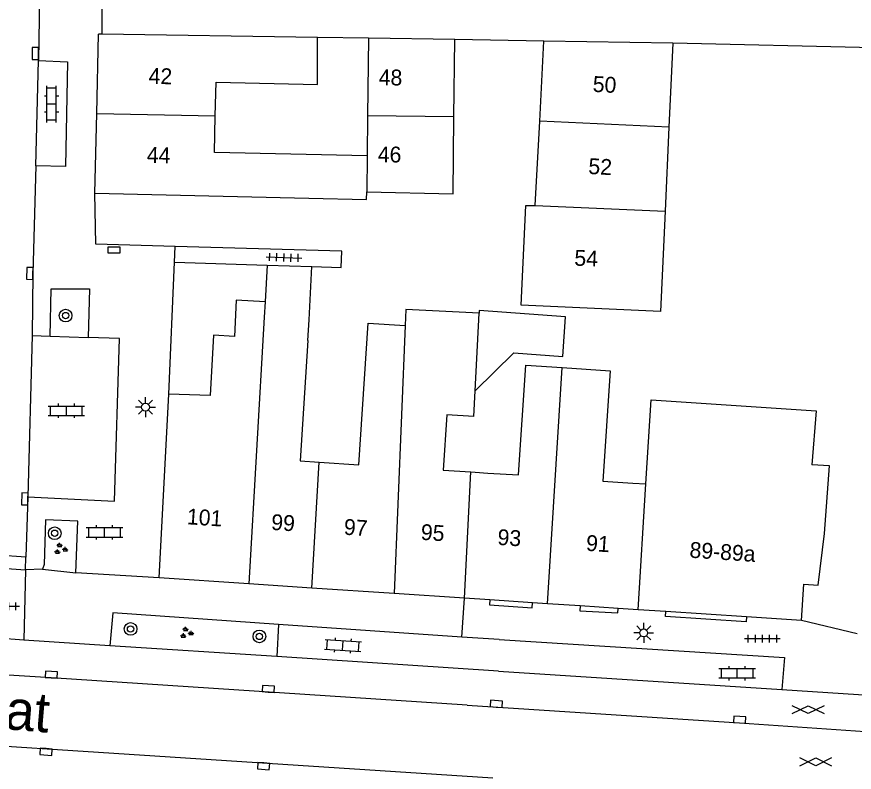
# Model space of a CAD drawing. Extents: x 132994 to 136000, y 393499 to 395512.
# Drawn here: x 133603.2 to 133656, y 395391.3 to 395439 of the extents above; entities that cross this region are included whole.
import ezdxf

# ---------------------------------------------------------------- set-up
doc = ezdxf.new("R2010")
doc.units = 0
for name, color, linetype in [('gg-afsc-erfafscheiding', 7, 'Continuous'), ('gg-afsc-hekwerk', 7, 'Continuous'), ('gg-afsc-muur', 7, 'Continuous'), ('gg-anno-huisnummerreeks BGT', 7, 'Continuous'), ('gg-anno-openbare ruimte label', 7, 'Continuous'), ('gg-bbg-gedigitaliseerde bebouwing', 7, 'Continuous'), ('gg-bbg-hoofdgebouw', 7, 'Continuous'), ('gg-bbg-luifel en loopbrug', 7, 'Continuous'), ('gg-bbg-tussenscheiding', 7, 'Continuous'), ('gg-knt-verharding', 7, 'Continuous'), ('gg-knt-verharding nz', 7, 'Continuous'), ('gt-grn-weggrens', 7, 'Continuous'), ('gt-symb-boom', 7, 'Continuous'), ('gt-symb-gesloten verharding', 7, 'Continuous'), ('gt-symb-groenvak', 7, 'Continuous'), ('gt-symb-klinker verharding', 7, 'Continuous'), ('gt-symb-kolk', 7, 'Continuous'), ('gt-symb-kolk center center', 7, 'Continuous'), ('gt-symb-lichtmast', 7, 'Continuous'), ('gt-symb-tegel verharding', 7, 'Continuous')]:
    doc.layers.add(name, color=color, linetype=linetype)

# ---------------------------------------------------------------- blocks, each defined once
blk = doc.blocks.new('gt0-LMAST')
at = {"layer": 'gt-symb-lichtmast'}
for p, q in [((-0.005, 0.246), (-0.005, 0.621)), ((-0.182, 0.173), (-0.447, 0.438)), ((0.172, 0.173), (0.437, 0.438)), ((-0.255, -0.004), (-0.63, -0.004)), ((-0.182, -0.181), (-0.447, -0.446)), ((-0.005, -0.254), (-0.005, -0.629)), ((0.437, -0.446), (0.172, -0.181)), ((0.245, -0.004), (0.62, -0.004))]:
    blk.add_line(p, q, dxfattribs=at)
blk.add_circle((-0.005, -0.004), 0.25, dxfattribs=at)
blk = doc.blocks.new('gt0-TEG1')
at = {"layer": 'gt-symb-tegel verharding'}
for p, q in [((-1.125, 0), (1.125, 0)), ((-0.9, -0.25), (-0.9, 0.25)), ((-0.45, -0.25), (-0.45, 0.25)), ((0, -0.25), (0, 0.25)), ((0.45, -0.25), (0.45, 0.25)), ((0.9, -0.25), (0.9, 0.25))]:
    blk.add_line(p, q, dxfattribs=at)
blk = doc.blocks.new('gt0-GESVH1')
at = {"layer": 'gt-symb-gesloten verharding'}
for p, q in [((-0.992, -0.261), (0.008, 0.239)), ((0.008, -0.261), (-0.992, 0.239)), ((0.008, 0.239), (1.008, -0.261)), ((1.008, 0.239), (0.008, -0.261))]:
    blk.add_line(p, q, dxfattribs=at)
blk = doc.blocks.new('gt0-KOLK')
at = {"layer": 'gt-symb-kolk'}
blk.add_lwpolyline([(0, 0), (0.375, 0), (0.375, 0.4), (-0.375, 0.4), (-0.375, 0), (0, 0)], dxfattribs=at)
blk = doc.blocks.new('gt0-KL1')
at = {"layer": 'gt-symb-klinker verharding'}
for p, q in [((-1.15, 0.3), (1.15, 0.3)), ((-1, -0.3), (-1, 0.3)), ((-0.5, 0.3), (-0.5, 0.45)), ((0, -0.3), (0, 0.3)), ((0.5, 0.3), (0.5, 0.45)), ((1, -0.3), (1, 0.3)), ((-1.15, -0.3), (1.15, -0.3)), ((-0.5, -0.45), (-0.5, -0.3)), ((0.5, -0.45), (0.5, -0.3))]:
    blk.add_line(p, q, dxfattribs=at)
blk = doc.blocks.new('gt0-BOOM')
at = {"layer": 'gt-symb-boom'}
for radius in [0.4, 0.2]:
    blk.add_circle((0, 0), radius, dxfattribs=at)
blk = doc.blocks.new('gt0-KOLKCC')
at = {"layer": 'gt-symb-kolk center center'}
blk.add_lwpolyline([(-0.375, 0.2), (0.375, 0.2), (0.375, -0.2), (-0.375, -0.2)], close=True, dxfattribs=at)
blk = doc.blocks.new('gt0-GRVAK')
at = {"layer": 'gt-symb-groenvak'}
for p, q in [((-0.11, 0.189), (-0.228, 0.24)), ((-0.182, 0.153), (0.088, 0.153)), ((-0.091, 0.211), (-0.156, 0.322)), ((-0.047, 0.214), (-0.047, 0.393)), ((-0.004, 0.211), (0.061, 0.322)), ((0.015, 0.189), (0.133, 0.24)), ((0.262, -0.052), (0.197, 0.059)), ((0.305, -0.049), (0.305, 0.13)), ((0.349, -0.052), (0.414, 0.059)), ((-0.245, -0.228), (-0.363, -0.177)), ((-0.318, -0.264), (-0.047, -0.264)), ((-0.226, -0.206), (-0.291, -0.095)), ((-0.183, -0.203), (-0.183, -0.024)), ((-0.139, -0.206), (-0.074, -0.095)), ((-0.12, -0.228), (-0.002, -0.177)), ((0.243, -0.074), (0.125, -0.023)), ((0.17, -0.11), (0.441, -0.11)), ((0.368, -0.074), (0.486, -0.023))]:
    blk.add_line(p, q, dxfattribs=at)

msp = doc.modelspace()

# ---------------------------------------------------------------- linework, layer by layer
at = {"layer": 'gg-afsc-erfafscheiding'}
msp.add_line((133613.127, 395423.521), (133618.957, 395423.334), dxfattribs=at)
for points in [[(133613.155, 395424.52), (133608.16, 395424.66), (133608.1, 395427.87)], [(133621.795, 395423.242), (133623.64, 395423.183), (133623.669, 395424.226), (133613.155, 395424.52)]]:
    msp.add_lwpolyline(points, dxfattribs=at)
at = {"layer": 'gg-afsc-hekwerk'}
for p, q in [((133608.535, 395440.605), (133608.526, 395437.917)), ((133613.127, 395423.521), (133613.155, 395424.52))]:
    msp.add_line(p, q, dxfattribs=at)
at = {"layer": 'gg-afsc-muur'}
for p, q in [((133625.362, 395437.653), (133622.137, 395437.704)), ((133636.431, 395437.479), (133630.812, 395437.568)), ((133659.059, 395437.005), (133644.558, 395437.352)), ((133612.768, 395415.183), (133613.127, 395423.521))]:
    msp.add_line(p, q, dxfattribs=at)
at = {"layer": 'gg-bbg-gedigitaliseerde bebouwing'}
for p, q in [((133625.362, 395437.653), (133625.304, 395432.769)), ((133630.755, 395432.705), (133630.812, 395437.568)), ((133636.164, 395432.414), (133636.431, 395437.479)), ((133644.558, 395437.352), (133644.319, 395432.046)), ((133625.304, 395432.769), (133625.274, 395430.228)), ((133635.884, 395427.109), (133636.164, 395432.414)), ((133644.319, 395432.046), (133644.081, 395426.739)), ((133608.1, 395427.87), (133621.599, 395427.567)), ((133618.957, 395423.334), (133618.836, 395421.023)), ((133618.957, 395423.334), (133621.795, 395423.242)), ((133632.089, 395415.408), (133632.339, 395420.299)), ((133632.006, 395413.778), (133632.089, 395415.408)), ((133642.85, 395409.53), (133643.202, 395414.839)), ((133631.828, 395410.282), (133632.086, 395410.265)), ((133632.086, 395410.265), (133632.893, 395410.212)), ((133642.042, 395409.584), (133642.85, 395409.53))]:
    msp.add_line(p, q, dxfattribs=at)
for points in [[(133615.691, 395432.757), (133615.74, 395434.891), (133622.137, 395434.747), (133622.137, 395437.704)], [(133625.274, 395430.228), (133615.637, 395430.446), (133615.691, 395432.757)], [(133625.247, 395427.957), (133630.697, 395427.842), (133630.755, 395432.705)], [(133621.599, 395427.567), (133625.241, 395427.485), (133625.247, 395427.957)], [(133644.081, 395426.739), (133643.796, 395420.411), (133634.994, 395420.807), (133635.278, 395427.1), (133635.884, 395427.109)], [(133621.543, 395418.578), (133621.619, 395419.889), (133621.795, 395423.242)], [(133632.339, 395420.299), (133627.717, 395420.535), (133627.677, 395419.517)], [(133622.251, 395410.908), (133624.741, 395410.742), (133625.334, 395419.673), (133627.677, 395419.517)], [(133621.543, 395418.578), (133621.04, 395410.988), (133622.251, 395410.908)], [(133632.893, 395410.212), (133634.82, 395410.093), (133635.28, 395417.028), (133637.583, 395416.875)], [(133637.583, 395416.875), (133640.609, 395416.674), (133640.146, 395409.709), (133642.042, 395409.584)], [(133643.202, 395414.839), (133653.598, 395414.149), (133653.333, 395410.738)], [(133632.006, 395413.778), (133630.302, 395413.891), (133630.07, 395410.399), (133631.828, 395410.282)]]:
    msp.add_lwpolyline(points, dxfattribs=at)
at = {"layer": 'gg-bbg-hoofdgebouw'}
for p, q in [((133608.214, 395432.913), (133608.327, 395437.92)), ((133608.526, 395437.917), (133608.327, 395437.92)), ((133622.137, 395437.704), (133608.526, 395437.917)), ((133630.812, 395437.568), (133625.362, 395437.653)), ((133644.558, 395437.352), (133636.431, 395437.479)), ((133608.1, 395427.87), (133608.214, 395432.913)), ((133612.16, 395403.59), (133612.768, 395415.183)), ((133617.801, 395403.216), (133612.16, 395403.59)), ((133621.792, 395402.951), (133617.801, 395403.216)), ((133626.974, 395402.607), (133621.792, 395402.951)), ((133631.421, 395402.311), (133626.974, 395402.607)), ((133633.026, 395402.205), (133631.421, 395402.311)), ((133635.716, 395402.026), (133633.026, 395402.205)), ((133636.657, 395401.964), (133635.716, 395402.026)), ((133638.715, 395401.827), (133636.657, 395401.964)), ((133641.12, 395401.668), (133638.715, 395401.827)), ((133642.383, 395401.584), (133641.12, 395401.668)), ((133644.119, 395401.469), (133642.383, 395401.584)), ((133649.208, 395401.131), (133644.119, 395401.469)), ((133652.68, 395400.9), (133649.208, 395401.131))]:
    msp.add_line(p, q, dxfattribs=at)
for points in [[(133618.836, 395421.023), (133617.016, 395421.129), (133616.896, 395418.832), (133615.578, 395418.911), (133615.362, 395415.1), (133612.768, 395415.183)], [(133652.68, 395400.9), (133652.832, 395403.195), (133653.73, 395403.136), (133654.138, 395406.39), (133654.45, 395410.662), (133653.333, 395410.738)]]:
    msp.add_lwpolyline(points, dxfattribs=at)
at = {"layer": 'gg-bbg-luifel en loopbrug'}
msp.add_lwpolyline([(133632.089, 395415.408), (133634.523, 395417.799), (133637.626, 395417.572), (133637.781, 395420.067), (133632.347, 395420.465), (133632.339, 395420.299)], dxfattribs=at)
at = {"layer": 'gg-bbg-tussenscheiding'}
for p, q in [((133608.214, 395432.913), (133615.691, 395432.757)), ((133630.755, 395432.705), (133625.304, 395432.769)), ((133644.319, 395432.046), (133636.164, 395432.414)), ((133625.274, 395430.228), (133625.247, 395427.957)), ((133635.884, 395427.109), (133644.081, 395426.739)), ((133627.677, 395419.517), (133626.974, 395402.607)), ((133636.657, 395401.964), (133637.583, 395416.875)), ((133621.792, 395402.951), (133622.251, 395410.908)), ((133631.421, 395402.311), (133631.828, 395410.282)), ((133642.383, 395401.584), (133642.85, 395409.53))]:
    msp.add_line(p, q, dxfattribs=at)
msp.add_lwpolyline([(133618.836, 395421.023), (133618.78, 395420.055), (133617.801, 395403.216)], dxfattribs=at)
at = {"layer": 'gg-knt-verharding'}
for p, q in [((133604.648, 395442.154), (133604.529, 395436.262)), ((133604.136, 395418.898), (133605.269, 395418.859)), ((133605.269, 395418.859), (133607.683, 395418.774)), ((133603.865, 395408.721), (133603.74, 395404.898)), ((133603.74, 395404.898), (133599.401, 395405.219)), ((133603.728, 395404.104), (133603.74, 395404.898)), ((133599.332, 395404.405), (133603.728, 395404.104)), ((133604.793, 395404.148), (133603.728, 395404.104)), ((133604.793, 395404.148), (133606.904, 395403.911)), ((133612.16, 395403.59), (133606.904, 395403.911)), ((133656.2, 395400.07), (133652.68, 395400.9)), ((133619.68, 395400.649), (133619.57, 395398.636)), ((133631.259, 395399.864), (133619.68, 395400.649)), ((133603.623, 395399.672), (133599.227, 395399.961)), ((133633.606, 395399.705), (133631.259, 395399.864)), ((133609.047, 395399.316), (133603.623, 395399.672)), ((133619.57, 395398.636), (133609.047, 395399.316)), ((133633.56, 395397.702), (133619.57, 395398.636)), ((133633.56, 395397.702), (133651.442, 395396.543)), ((133651.442, 395396.543), (133657.406, 395396.154))]:
    msp.add_line(p, q, dxfattribs=at)
for points in [[(133604.529, 395436.262), (133606.372, 395436.167), (133606.24, 395429.569), (133604.377, 395429.6)], [(133604.377, 395429.6), (133604.192, 395422.809), (133604.136, 395418.898)], [(133605.269, 395418.859), (133605.344, 395421.84), (133607.766, 395421.837), (133607.683, 395418.774)], [(133603.865, 395408.721), (133609.336, 395408.442), (133609.646, 395418.706), (133607.683, 395418.774)], [(133606.904, 395403.911), (133607.013, 395407.175), (133604.971, 395407.25), (133604.889, 395404.432), (133604.793, 395404.148)], [(133633.026, 395402.205), (133633.005, 395401.888), (133635.694, 395401.706), (133635.716, 395402.026)], [(133638.715, 395401.827), (133638.695, 395401.517), (133641.101, 395401.38), (133641.12, 395401.668)], [(133619.68, 395400.649), (133609.22, 395401.4), (133609.047, 395399.316)], [(133649.208, 395401.131), (133649.188, 395400.831), (133644.099, 395401.169), (133644.119, 395401.469)], [(133633.606, 395399.705), (133651.616, 395398.564), (133651.442, 395396.543)]]:
    msp.add_lwpolyline(points, dxfattribs=at)
at = {"layer": 'gg-knt-verharding nz'}
for p, q in [((133604.377, 395429.6), (133604.529, 395436.262)), ((133604.136, 395418.898), (133603.865, 395408.721))]:
    msp.add_line(p, q, dxfattribs=at)
for points in [[(133631.596, 395395.569), (133605.337, 395397.283), (133590.87, 395398.201), (133563.127, 395400.025), (133546.515, 395401.149)], [(133546.182, 395396.654), (133575.669, 395394.719), (133633.214, 395390.981)], [(133631.596, 395395.569), (133648.766, 395394.441), (133664.014, 395393.392)]]:
    msp.add_lwpolyline(points, dxfattribs=at)
at = {"layer": 'gt-grn-weggrens'}
for p, q in [((133603.728, 395404.104), (133603.623, 395399.672)), ((133631.259, 395399.864), (133631.421, 395402.311))]:
    msp.add_line(p, q, dxfattribs=at)

# ---------------------------------------------------------------- block references
at = {"layer": 'gt-symb-boom'}
for p in [(133606.25, 395420.154), (133605.564, 395406.415), (133610.346, 395400.375), (133618.476, 395399.899)]:
    msp.add_blockref('gt0-BOOM', p, dxfattribs=at)
at = {"layer": 'gt-symb-gesloten verharding'}
for p in [(133653.095, 395395.289), (133653.574, 395391.99)]:
    msp.add_blockref('gt0-GESVH1', p, dxfattribs=at)
at = {"layer": 'gt-symb-groenvak'}
for p in [(133605.921, 395405.419), (133613.864, 395400.124)]:
    msp.add_blockref('gt0-GRVAK', p, dxfattribs=at)
at = {"layer": 'gt-symb-klinker verharding'}
for p, rotation in [((133605.362, 395433.496), 90), ((133623.75, 395399.329), -3.7835902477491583)]:
    msp.add_blockref('gt0-KL1', p, dxfattribs=dict(at, rotation=rotation))
for p in [(133606.301, 395414.145), (133608.707, 395406.475), (133648.625, 395397.578)]:
    msp.add_blockref('gt0-KL1', p, dxfattribs=at)
at = {"layer": 'gt-symb-kolk'}
for p, rotation in [((133604.54, 395436.693), 88.85423716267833), ((133604.192, 395422.809), 88.45338970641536), ((133603.868, 395408.578), 88.5106452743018), ((133605.337, 395397.283), -3.7264258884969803), ((133619.029, 395396.39), -3.7835902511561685), ((133633.415, 395395.444), -3.9550376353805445), ((133648.766, 395394.441), -3.7264258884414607), ((133605.027, 395392.817), 176.27357411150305), ((133618.753, 395391.914), 176.2164097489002)]:
    msp.add_blockref('gt0-KOLK', p, dxfattribs=dict(at, rotation=rotation))
at = {"layer": 'gt-symb-kolk center center'}
msp.add_blockref('gt0-KOLKCC', (133609.3, 395424.288), dxfattribs=at)
at = {"layer": 'gt-symb-lichtmast'}
for p in [(133611.296, 395414.374), (133642.729, 395400.128)]:
    msp.add_blockref('gt0-LMAST', p, dxfattribs=at)
at = {"layer": 'gt-symb-tegel verharding', "rotation": -1.8346729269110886}
msp.add_blockref('gt0-TEG1', (133620.023, 395423.819), dxfattribs=at)
at = {"layer": 'gt-symb-tegel verharding'}
for p in [(133602.214, 395401.801), (133650.221, 395399.76)]:
    msp.add_blockref('gt0-TEG1', p, dxfattribs=at)

# ---------------------------------------------------------------- texts
at = {"layer": 'gg-anno-huisnummerreeks BGT'}
for s, rotation, p in [('42', 358.7, (133611.48, 395434.783)), ('48', 359.3, (133626.001, 395434.692)), ('50', 357, (133639.49, 395434.278)), ('44', 358.7, (133611.368, 395429.8)), ('46', 359.3, (133625.943, 395429.83)), ('52', 357, (133639.216, 395429.093)), ('54', 357.4, (133638.333, 395423.309)), ('101', 356.2, (133613.88, 395406.983)), ('99', 356.2, (133619.199, 395406.63)), ('97', 356.2, (133623.782, 395406.326)), ('95', 356.2, (133628.638, 395406.003)), ('93', 356.2, (133633.478, 395405.682)), ('91', 356.2, (133639.065, 395405.311)), ('89-89a', 356.2, (133645.593, 395404.878))]:
    msp.add_text(s, height=1, rotation=rotation, dxfattribs=at).set_placement(p)
at = {"layer": 'gg-anno-openbare ruimte label'}
msp.add_text('Oerlesestraat', height=2.5, rotation=355.2, dxfattribs=at).set_placement((133585.143, 395395.508))

doc.saveas('drawing.dxf')
